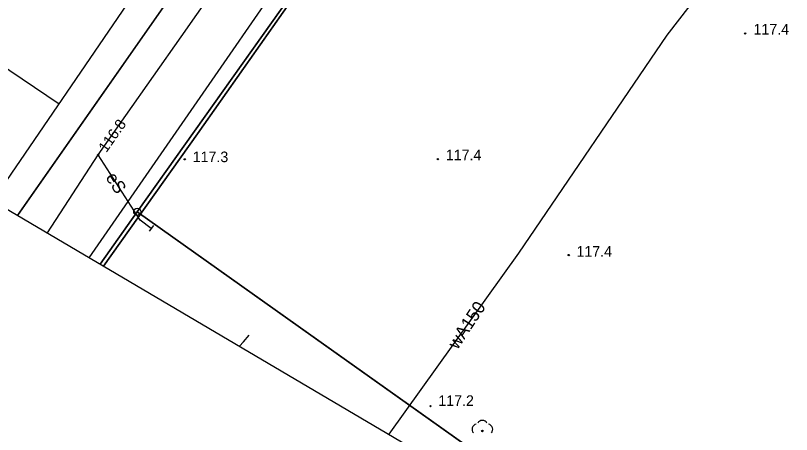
# Model space of a CAD drawing. Extents: x 6434771 to 6436222, y 5663454 to 5664782.
# Drawn here: x 6435551.7 to 6435606.4, y 5663605.1 to 5663634.8 of the extents above; entities that cross this region are included whole.
import ezdxf

# ---------------------------------------------------------------- set-up
doc = ezdxf.new("R2010")
doc.units = 0
for name, color, linetype in [('Warstwa 1', 7, 'Continuous'), ('Warstwa 10', 7, 'Continuous'), ('Warstwa 11', 7, 'Continuous'), ('Warstwa 12', 7, 'Continuous'), ('Warstwa 13', 7, 'Continuous'), ('Warstwa 14', 7, 'Continuous'), ('Warstwa 2', 7, 'Continuous'), ('Warstwa 20', 7, 'Continuous'), ('Warstwa 21', 7, 'Continuous'), ('Warstwa 6', 7, 'Continuous'), ('Warstwa 63', 7, 'Continuous'), ('Warstwa 8', 7, 'Continuous')]:
    doc.layers.add(name, color=color, linetype=linetype)

msp = doc.modelspace()

# ---------------------------------------------------------------- linework, layer by layer
at = {"layer": 'Warstwa 1'}
for p, q in [((6435560.245, 5663620.878), (6435595.767, 5663670.923)), ((6435560.245, 5663620.878), (6435595.767, 5663670.923)), ((6435557.624, 5663617.186), (6435560.245, 5663620.878)), ((6435558.94, 5663619.04), (6435560.245, 5663620.878)), ((6435560.245, 5663620.878), (6435603.6, 5663590.057)), ((6435560.245, 5663620.878), (6435603.6, 5663590.057)), ((6435557.624, 5663617.186), (6435558.94, 5663619.04))]:
    msp.add_line(p, q, dxfattribs=at)
at = {"layer": 'Warstwa 10'}
for p, q in [((6435550.045, 5663621.658), (6435568.005, 5663647.956)), ((6435546.831, 5663633.863), (6435554.729, 5663628.517))]:
    msp.add_line(p, q, dxfattribs=at)
for points in [[(6435557.49, 5663624.9), (6435563.35, 5663633.26), (6435569.21, 5663641.63), (6435574.08, 5663648.58), (6435578.96, 5663655.53), (6435590.129, 5663671.981)], [(6435553.902, 5663619.382), (6435557.49, 5663624.9)], [(6435561.24, 5663619.7), (6435560.45, 5663620.29), (6435557.49, 5663624.9)]]:
    msp.add_lwpolyline(points, dxfattribs=at)
msp.add_circle((6435560.245, 5663620.878), 0.25, dxfattribs=at)
msp.add_circle((6435560.245, 5663620.878), 0.25, dxfattribs=at)
at = {"layer": 'Warstwa 11'}
msp.add_circle((6435584.614, 5663605.385), 0.05, dxfattribs=at)
for centre, start, end in [((6435584.614, 5663605.76), 30.1471, 149.8529), ((6435584.257, 5663605.501), 102.1471, 221.8529), ((6435584.971, 5663605.501), 318.1471, 77.8529)]:
    msp.add_arc(centre, 0.375, start, end, dxfattribs=at)
at = {"layer": 'Warstwa 12'}
for points in [[(6435553.902, 5663619.382), (6435557.49, 5663624.9), (6435563.35, 5663633.26), (6435569.21, 5663641.63), (6435574.08, 5663648.58), (6435578.96, 5663655.53), (6435590.97, 5663673.22), (6435590.74, 5663676.68), (6435587.39, 5663677.85), (6435583.31, 5663680.19), (6435578.29, 5663682.44), (6435573.26, 5663684.69), (6435565.02, 5663688.83), (6435559.974, 5663690.645)], [(6435556.861, 5663617.636), (6435578.294, 5663648.652), (6435594.287, 5663671.811), (6435600.173, 5663679.687), (6435601.973, 5663681.992), (6435607.435, 5663681.341), (6435609.758, 5663681.286)], [(6435616.649, 5663663.165), (6435616.261, 5663661.285), (6435608.187, 5663647.021), (6435597.641, 5663633.357), (6435587.173, 5663617.963), (6435578.019, 5663605.151)]]:
    msp.add_lwpolyline(points, dxfattribs=at)
at = {"layer": 'Warstwa 13'}
for centre in [(6435603.17, 5663633.49), (6435563.6, 5663624.59), (6435581.47, 5663624.61), (6435590.71, 5663617.82), (6435580.95, 5663607.14)]:
    msp.add_circle(centre, 0.045, dxfattribs=at)
at = {"layer": 'Warstwa 14'}
msp.add_circle((6435557.49, 5663624.9), 0.045, dxfattribs=at)
at = {"layer": 'Warstwa 2'}
for points in [[(6435596.255, 5663671.577), (6435564.503, 5663626.387), (6435557.872, 5663617.039)], [(6435576.371, 5663655.796), (6435553.593, 5663623.208), (6435551.791, 5663620.628)], [(6435567.472, 5663611.375), (6435567.754, 5663611.676), (6435568.14, 5663612.15)]]:
    msp.add_lwpolyline(points, dxfattribs=at)
at = {"layer": 'Warstwa 20'}
msp.add_line((6435561.389, 5663619.901), (6435561.091, 5663619.499), dxfattribs=at)
at = {"layer": 'Warstwa 21'}
msp.add_line((6435550.045, 5663621.658), (6435568.005, 5663647.956), dxfattribs=at)
at = {"layer": 'Warstwa 6'}
for points in [[(6435557.624, 5663617.186), (6435560.245, 5663620.878), (6435595.767, 5663670.923), (6435531.111, 5663701.684), (6435473.15, 5663729.463), (6435470.997, 5663730.839), (6435385.94, 5663776.469), (6435383.505, 5663771.998), (6435381.775, 5663772.849), (6435379.415, 5663768.737), (6435374.588, 5663771.455), (6435379.471, 5663779.947), (6435341.096, 5663801.352), (6435284.269, 5663833.48), (6435246.778, 5663854.403), (6435242.169, 5663846.309), (6435237.4, 5663848.916), (6435241.929, 5663857.022), (6435210.691, 5663874.851), (6435202.784, 5663879.266), (6435199.977, 5663874.56), (6435180.355, 5663839.798)], [(6435646.954, 5663564.476), (6435656.254, 5663566.595), (6435700.942, 5663628.158), (6435705.686, 5663646.602), (6435615.388, 5663667.576), (6435595.836, 5663671.712), (6435595.767, 5663670.923), (6435560.245, 5663620.878), (6435603.595, 5663590.06)], [(6435603.595, 5663590.06), (6435560.245, 5663620.878), (6435557.624, 5663617.186)]]:
    msp.add_lwpolyline(points, dxfattribs=at)
at = {"layer": 'Warstwa 63'}
msp.add_lwpolyline([(6435677.2, 5663546.629), (6436084.093, 5664236.205), (6435222.122, 5664744.822), (6434815.229, 5664055.245)], close=True, dxfattribs=at)
at = {"layer": 'Warstwa 8'}
for p, q in [((6435564.503, 5663626.387), (6435596.255, 5663671.577)), ((6435553.593, 5663623.208), (6435576.371, 5663655.796)), ((6435557.872, 5663617.039), (6435564.503, 5663626.387)), ((6435551.791, 5663620.628), (6435553.593, 5663623.208))]:
    msp.add_line(p, q, dxfattribs=at)

# ---------------------------------------------------------------- texts
at = {"layer": 'Warstwa 11'}
msp.add_text('eS', height=0.9, rotation=302.7051, dxfattribs=at).set_placement((6435557.98, 5663623.304))
at = {"layer": 'Warstwa 13'}
for s, p in [('117.4', (6435603.759, 5663633.409)), ('117.4', (6435582.034, 5663624.522)), ('117.3', (6435564.162, 5663624.389)), ('117.4', (6435591.259, 5663617.706)), ('117.2', (6435581.504, 5663607.156))]:
    msp.add_text(s, height=0.75, dxfattribs=at).set_placement(p)
msp.add_text('wA150', height=0.9, rotation=56.4822, dxfattribs=at).set_placement((6435582.858, 5663611.091))
at = {"layer": 'Warstwa 14'}
msp.add_text('116.8', height=0.75, rotation=54.9696, dxfattribs=at).set_placement((6435558.066, 5663625.025))

doc.saveas('drawing.dxf')
